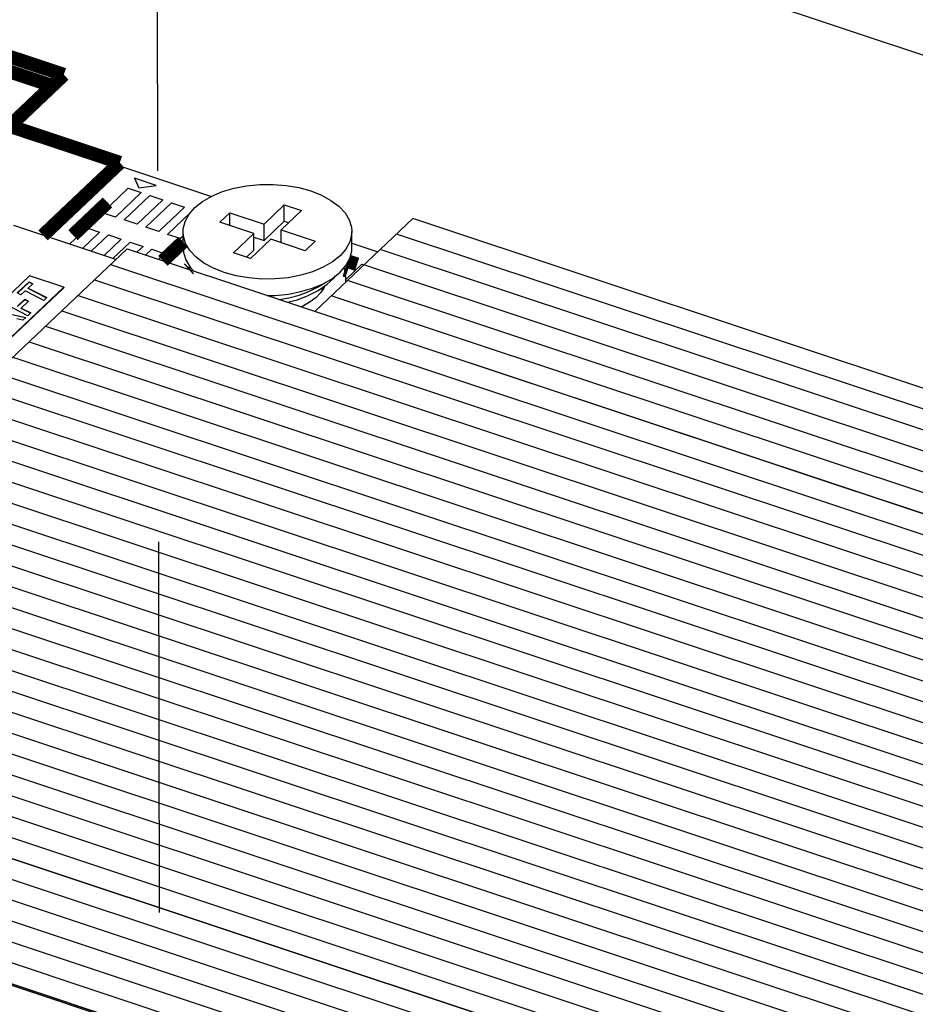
# Model space of a CAD drawing. Extents: x 0 to 1189, y 0 to 841.
# Tile 266 of 297: x 605 to 620, y 559 to 576. Entities that reach past the tile are written whole.
import ezdxf

# ---------------------------------------------------------------- set-up
doc = ezdxf.new("R2010")
doc.units = 0
doc.header["$LTSCALE"] = 65.395
doc.linetypes.add('DASHED', pattern=[0.2, 0.1, -0.1])
doc.layers.get('0').update_dxf_attribs({"linetype": 'CONTINUOUS'})
for name, color, linetype in [('LABEL_2', 7, 'CONTINUOUS'), ('PRT0001_2', 7, 'CONTINUOUS'), ('PRT0002_2', 7, 'CONTINUOUS'), ('SC_2', 7, 'CONTINUOUS'), ('SPRING_2', 7, 'CONTINUOUS')]:
    doc.layers.add(name, color=color, linetype=linetype)

msp = doc.modelspace()

# ---------------------------------------------------------------- linework, layer by layer
at = {"color": 7, "linetype": 'Continuous'}
for p, q in [((571.005, 591.745), (633.227, 571.043)), ((593.522, 577.586), (607.988, 572.772)), ((606.633, 573.092), (606.71, 572.921)), ((607.015, 572.965), (606.633, 573.092)), ((606.069, 572.484), (606.523, 572.915)), ((606.752, 572.838), (606.298, 572.408)), ((606.523, 572.915), (606.752, 572.838)), ((606.71, 572.921), (607.015, 572.965)), ((606.451, 572.357), (606.905, 572.788)), ((607.134, 572.711), (606.68, 572.281)), ((606.833, 572.23), (607.287, 572.66)), ((606.905, 572.788), (607.134, 572.711)), ((607.287, 572.66), (607.516, 572.584)), ((606.298, 572.408), (606.069, 572.484)), ((607.516, 572.584), (607.062, 572.154)), ((607.215, 572.103), (607.626, 572.492)), ((606.68, 572.281), (606.451, 572.357)), ((606.304, 571.658), (604.507, 572.256)), ((605.485, 571.931), (605.79, 572.22)), ((606.019, 572.144), (605.714, 571.854)), ((605.79, 572.22), (606.019, 572.144)), ((607.062, 572.154), (606.833, 572.23)), ((607.444, 572.027), (607.215, 572.103)), ((605.867, 571.804), (606.172, 572.093)), ((606.401, 572.016), (606.096, 571.727)), ((606.172, 572.093), (606.401, 572.016)), ((606.249, 571.676), (606.554, 571.966)), ((606.554, 571.966), (606.783, 571.889)), ((607.49, 572.07), (607.444, 572.027)), ((610.465, 571.948), (610.921, 571.797)), ((606.783, 571.889), (606.676, 571.788)), ((606.829, 571.737), (606.936, 571.839)), ((606.936, 571.839), (607.165, 571.762)), ((607.165, 571.762), (607.058, 571.661)), ((610.364, 571.315), (610.643, 571.579)), ((610.643, 571.579), (610.676, 571.568)), ((604.784, 571.371), (602.459, 569.168)), ((604.567, 571.069), (604.777, 571.268)), ((604.571, 571.065), (604.777, 571.259)), ((604.841, 571.233), (604.759, 571.155)), ((604.777, 571.259), (604.777, 571.268)), ((604.777, 571.268), (604.841, 571.233)), ((604.838, 571.226), (604.777, 571.259)), ((605.386, 571.171), (604.784, 571.371)), ((603.061, 568.968), (605.386, 571.171)), ((603.061, 568.959), (605.386, 571.162)), ((604.632, 571.034), (604.567, 571.069)), ((604.706, 571.105), (604.632, 571.034)), ((605.037, 570.937), (604.706, 571.105)), ((604.759, 571.146), (604.759, 571.155)), ((604.759, 571.155), (605.089, 570.987)), ((605.086, 570.98), (604.759, 571.146)), ((605.386, 571.171), (605.386, 571.162)), ((604.572, 570.837), (604.7, 570.959)), ((604.572, 570.828), (604.7, 570.95)), ((604.765, 570.924), (604.638, 570.803)), ((604.7, 570.95), (604.7, 570.959)), ((604.7, 570.959), (604.765, 570.924)), ((604.762, 570.917), (604.7, 570.95)), ((605.089, 570.987), (605.037, 570.937)), ((604.224, 570.744), (604.72, 570.636)), ((604.712, 570.629), (604.224, 570.735)), ((604.753, 570.668), (604.357, 570.87)), ((604.638, 570.795), (604.638, 570.803)), ((604.638, 570.803), (604.806, 570.718)), ((604.802, 570.711), (604.638, 570.795)), ((604.806, 570.718), (604.753, 570.668)), ((604.667, 570.587), (604.56, 570.611)), ((604.72, 570.636), (604.667, 570.587))]:
    msp.add_line(p, q, dxfattribs=at)
at = {"color": 7, "linetype": 'DASHED'}
msp.add_line((607.027, 579.76), (607.491, 365.493), dxfattribs=at)
at = {"color": 7, "linetype": 'Continuous', "const_width": 0.242}
for points in [[(605.388, 574.918), (599.04, 577.03)], [(605.18, 574.724), (598.855, 576.828)], [(604.434, 574.013), (605.388, 574.918)], [(606.374, 573.367), (604.434, 574.013)], [(605.021, 572.085), (606.374, 573.367)], [(606.157, 572.666), (605.549, 572.089)], [(607.134, 571.635), (607.49, 571.972)], [(607.603, 571.503), (607.584, 571.486)], [(610.39, 571.457), (610.337, 571.475)], [(610.557, 571.574), (610.4, 571.626)]]:
    msp.add_lwpolyline(points, dxfattribs=at)
at = {"layer": 'LABEL_2', "color": 7, "linetype": 'Continuous'}
for p, q in [((599.443, 560.533), (607.867, 557.73)), ((599.46, 560.55), (607.885, 557.747))]:
    msp.add_line(p, q, dxfattribs=at)
at = {"layer": 'PRT0001_2', "color": 7, "linetype": 'Continuous'}
for p, q in [((611.538, 572.382), (609.811, 570.745)), ((625.98, 567.577), (611.538, 572.382)), ((625.693, 567.304), (611.25, 572.109)), ((625.405, 567.031), (610.962, 571.836)), ((625.117, 566.758), (610.675, 571.563)), ((624.829, 566.485), (610.387, 571.29)), ((624.541, 566.212), (610.099, 571.017)), ((624.253, 565.94), (609.811, 570.745)), ((615.329, 557.482), (600.887, 562.287)), ((615.041, 557.209), (600.599, 562.014)), ((614.753, 556.936), (600.311, 561.741)), ((614.465, 556.663), (600.023, 561.468)), ((614.178, 556.39), (599.735, 561.195)), ((613.89, 556.118), (599.447, 560.923)), ((613.602, 555.845), (599.16, 560.65))]:
    msp.add_line(p, q, dxfattribs=at)
at = {"layer": 'PRT0002_2', "color": 7, "linetype": 'Continuous'}
for p, q in [((597.577, 563.388), (606.501, 571.846)), ((606.501, 571.846), (627.563, 564.838)), ((606.213, 571.573), (627.275, 564.566)), ((605.926, 571.3), (626.987, 564.293)), ((605.638, 571.027), (626.699, 564.02)), ((605.35, 570.754), (626.411, 563.747)), ((605.062, 570.482), (626.123, 563.474)), ((604.774, 570.209), (625.836, 563.201)), ((604.486, 569.936), (625.548, 562.929)), ((604.198, 569.663), (625.26, 562.656)), ((603.91, 569.39), (624.972, 562.383)), ((603.623, 569.117), (624.684, 562.11)), ((603.335, 568.845), (624.396, 561.837)), ((603.047, 568.572), (624.108, 561.564)), ((602.759, 568.299), (623.82, 561.292)), ((602.471, 568.026), (623.533, 561.019)), ((602.183, 567.753), (623.245, 560.746)), ((601.895, 567.48), (622.957, 560.473)), ((601.607, 567.208), (622.669, 560.2)), ((601.32, 566.935), (622.381, 559.927)), ((601.032, 566.662), (622.093, 559.655)), ((600.744, 566.389), (621.805, 559.382)), ((600.456, 566.116), (621.517, 559.109)), ((600.168, 565.843), (621.23, 558.836)), ((599.88, 565.571), (620.942, 558.563)), ((599.592, 565.298), (620.654, 558.29)), ((599.304, 565.025), (620.366, 558.018)), ((599.017, 564.752), (620.078, 557.745)), ((598.729, 564.479), (619.79, 557.472)), ((598.441, 564.206), (619.502, 557.199)), ((598.153, 563.934), (619.214, 556.926)), ((597.865, 563.661), (618.927, 556.653)), ((597.577, 563.388), (618.639, 556.381))]:
    msp.add_line(p, q, dxfattribs=at)
at = {"layer": 'SC_2', "color": 7, "linetype": 'Continuous'}
for p, q in [((608.916, 572.284), (609.273, 572.623)), ((609.274, 572.334), (609.273, 572.623)), ((609.273, 572.623), (609.574, 572.523)), ((608.135, 572.315), (608.314, 572.485)), ((608.315, 572.255), (608.314, 572.485)), ((608.314, 572.485), (608.916, 572.284)), ((609.574, 572.523), (609.217, 572.184)), ((608.737, 572.115), (608.135, 572.315)), ((608.916, 571.995), (609.274, 572.334)), ((608.916, 571.995), (608.916, 572.284)), ((609.274, 572.334), (609.348, 572.309)), ((607.49, 571.857), (607.489, 572.146)), ((608.379, 571.776), (608.737, 572.115)), ((608.738, 571.826), (608.737, 572.115)), ((609.217, 571.955), (609.217, 572.184)), ((609.217, 572.184), (609.818, 571.984)), ((610.465, 571.863), (610.464, 572.153)), ((609.038, 572.015), (608.68, 571.676)), ((608.737, 572.055), (608.916, 571.995)), ((609.64, 571.815), (609.038, 572.015)), ((609.818, 571.984), (609.64, 571.815)), ((610.428, 571.968), (610.359, 571.843)), ((608.68, 571.676), (608.379, 571.776)), ((608.606, 571.701), (608.738, 571.826)), ((610.359, 571.843), (610.256, 571.724)), ((610.121, 571.327), (610.256, 571.435)), ((609.771, 571.154), (609.958, 571.232)), ((609.958, 571.232), (610.121, 571.327)), ((609.942, 571.112), (609.941, 571.162))]:
    msp.add_line(p, q, dxfattribs=at)
for points in [[(607.698, 572.575), (607.832, 572.682), (607.995, 572.777), (608.182, 572.856), (608.388, 572.917), (608.61, 572.96), (608.842, 572.982), (609.076, 572.984), (609.308, 572.966), (609.531, 572.927), (609.74, 572.869), (609.93, 572.793), (610.096, 572.702), (610.235, 572.597), (610.344, 572.482), (610.419, 572.358), (610.458, 572.228), (610.464, 572.153)], [(607.489, 572.146), (607.492, 572.201), (607.526, 572.331), (607.595, 572.457), (607.698, 572.575)], [(610.256, 571.724), (610.121, 571.617), (609.958, 571.523), (609.772, 571.444), (609.566, 571.382), (609.344, 571.339), (609.112, 571.317), (608.877, 571.315), (608.646, 571.334), (608.423, 571.372), (608.214, 571.43), (608.024, 571.506), (607.857, 571.597), (607.718, 571.702), (607.61, 571.817), (607.535, 571.942), (607.496, 572.071), (607.489, 572.146)], [(610.464, 572.153), (610.461, 572.098), (610.428, 571.968)], [(607.49, 571.857), (607.496, 571.782), (607.536, 571.652)], [(610.256, 571.435), (610.359, 571.552), (610.428, 571.678), (610.462, 571.808), (610.465, 571.863)], [(607.536, 571.652), (607.612, 571.527), (607.681, 571.453)], [(608.965, 571.026), (609.115, 571.027), (609.345, 571.05), (609.566, 571.093), (609.771, 571.154)]]:
    msp.add_lwpolyline(points, dxfattribs=at)
at = {"layer": 'SPRING_2', "color": 7, "linetype": 'Continuous'}
for p, q in [((607.598, 571.55), (607.611, 571.477)), ((610.357, 571.262), (610.361, 571.316)), ((610.358, 571.263), (610.361, 571.316)), ((610.361, 571.316), (610.361, 571.316)), ((609.695, 571.023), (609.869, 571.112)), ((609.869, 571.112), (610.023, 571.218)), ((609.97, 571.155), (609.913, 571.07)), ((609.984, 571.191), (609.97, 571.155))]:
    msp.add_line(p, q, dxfattribs=at)
for points in [[(607.598, 571.549), (607.605, 571.482), (607.606, 571.478)], [(610.361, 571.316), (610.354, 571.41), (610.327, 571.516)], [(609.861, 571.169), (610, 571.256), (610.005, 571.26)], [(610.023, 571.218), (610.15, 571.337), (610.175, 571.37)], [(609.185, 570.953), (609.351, 570.983), (609.533, 571.031), (609.704, 571.094), (609.861, 571.169)], [(609.913, 571.07), (609.833, 570.987), (609.731, 570.91), (609.61, 570.841), (609.571, 570.824)], [(609.328, 570.905), (609.504, 570.951), (609.695, 571.023)]]:
    msp.add_lwpolyline(points, dxfattribs=at)

doc.saveas('drawing.dxf')
